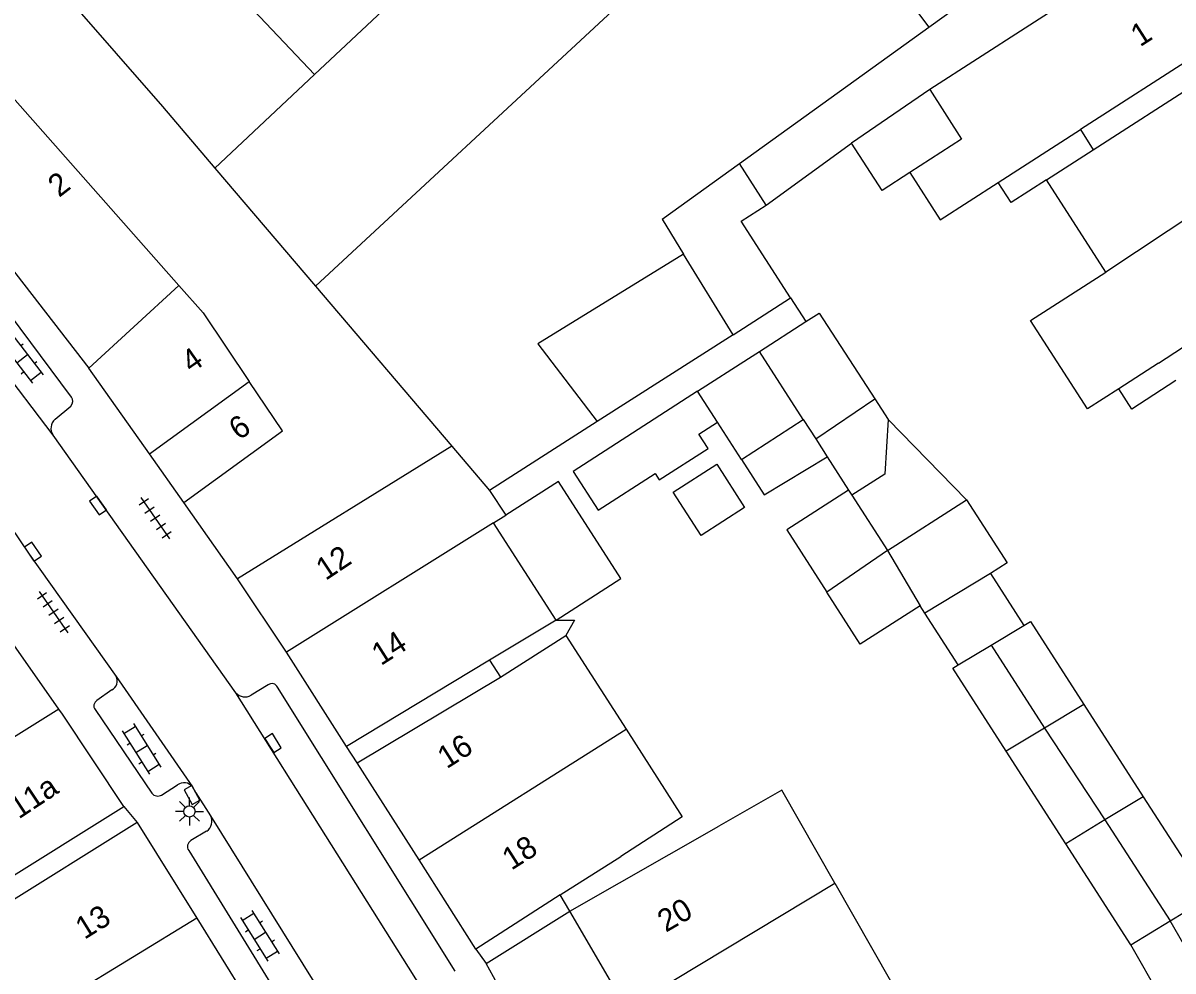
# Model space of a CAD drawing. Extents: x 132998 to 136004, y 396998 to 398512.
# Drawn here: x 134816.7 to 134868.1, y 397108.6 to 397151.1 of the extents above; entities that cross this region are included whole.
import ezdxf

# ---------------------------------------------------------------- set-up
doc = ezdxf.new("R2010")
doc.units = 0
for name, color, linetype in [('gg-afsc-erfafscheiding', 7, 'Continuous'), ('gg-afsc-hekwerk', 7, 'Continuous'), ('gg-anno-huisnummerreeks BGT', 7, 'Continuous'), ('gg-bbg-bijgebouw', 7, 'Continuous'), ('gg-bbg-gedigitaliseerde bebouwing', 7, 'Continuous'), ('gg-bbg-gedigitaliseerde bebouwing onder overbouw', 7, 'Continuous'), ('gg-bbg-gedigitaliseerde bijgebouw', 7, 'Continuous'), ('gg-bbg-gedigitaliseerde overbouw', 7, 'Continuous'), ('gg-bbg-hoofdgebouw', 7, 'Continuous'), ('gg-bbg-luifel en loopbrug', 7, 'Continuous'), ('gg-bbg-pand overbouw', 7, 'Continuous'), ('gg-bbg-tussenscheiding', 7, 'Continuous'), ('gg-knt-verharding', 7, 'Continuous'), ('gg-knt-verharding nz', 7, 'Continuous'), ('gt-grn-weggrens', 7, 'Continuous'), ('gt-symb-klinker verharding', 7, 'Continuous'), ('gt-symb-kolk', 7, 'Continuous'), ('gt-symb-lichtmast', 7, 'Continuous'), ('gt-symb-tegel verharding', 7, 'Continuous')]:
    doc.layers.add(name, color=color, linetype=linetype)

# ---------------------------------------------------------------- blocks, each defined once
blk = doc.blocks.new('gt0-KL1')
at = {"layer": 'gt-symb-klinker verharding'}
for p, q in [((-1.15, 0.3), (1.15, 0.3)), ((-1, -0.3), (-1, 0.3)), ((-0.5, 0.3), (-0.5, 0.45)), ((0, -0.3), (0, 0.3)), ((0.5, 0.3), (0.5, 0.45)), ((1, -0.3), (1, 0.3)), ((-1.15, -0.3), (1.15, -0.3)), ((-0.5, -0.45), (-0.5, -0.3)), ((0.5, -0.45), (0.5, -0.3))]:
    blk.add_line(p, q, dxfattribs=at)
blk = doc.blocks.new('gt0-TEG1')
at = {"layer": 'gt-symb-tegel verharding'}
for p, q in [((-1.125, 0), (1.125, 0)), ((-0.9, -0.25), (-0.9, 0.25)), ((-0.45, -0.25), (-0.45, 0.25)), ((0, -0.25), (0, 0.25)), ((0.45, -0.25), (0.45, 0.25)), ((0.9, -0.25), (0.9, 0.25))]:
    blk.add_line(p, q, dxfattribs=at)
blk = doc.blocks.new('gt0-KOLK')
at = {"layer": 'gt-symb-kolk'}
blk.add_lwpolyline([(0, 0), (0.375, 0), (0.375, 0.4), (-0.375, 0.4), (-0.375, 0), (0, 0)], dxfattribs=at)
blk = doc.blocks.new('gt0-LMAST')
at = {"layer": 'gt-symb-lichtmast'}
for p, q in [((-0.005, 0.246), (-0.005, 0.621)), ((-0.182, 0.173), (-0.447, 0.438)), ((0.172, 0.173), (0.437, 0.438)), ((-0.255, -0.004), (-0.63, -0.004)), ((-0.182, -0.181), (-0.447, -0.446)), ((-0.005, -0.254), (-0.005, -0.629)), ((0.437, -0.446), (0.172, -0.181)), ((0.245, -0.004), (0.62, -0.004))]:
    blk.add_line(p, q, dxfattribs=at)
blk.add_circle((-0.005, -0.004), 0.25, dxfattribs=at)

msp = doc.modelspace()

# ---------------------------------------------------------------- linework, layer by layer
at = {"layer": 'gg-afsc-erfafscheiding'}
for p, q in [((134849.933, 397142.912), (134853.747, 397145.688)), ((134851.014, 397138.758), (134851.698, 397137.697)), ((134821.18, 397115.99), (134821.77, 397115.28))]:
    msp.add_line(p, q, dxfattribs=at)
for points in [[(134862.469, 397144.045), (134860.885, 397143.026), (134860.307, 397143.924)], [(134868.268, 397135.057), (134866.298, 397133.781), (134865.709, 397134.691)], [(134840.524, 397124.331), (134841.351, 397124.331), (134840.961, 397123.649)]]:
    msp.add_lwpolyline(points, dxfattribs=at)
at = {"layer": 'gg-afsc-hekwerk'}
msp.add_line((134841.14, 397111.31), (134840.712, 397112.042), dxfattribs=at)
at = {"layer": 'gg-bbg-bijgebouw'}
for p, q in [((134822.326, 397131.772), (134819.61, 397135.62)), ((134823.865, 397129.593), (134822.326, 397131.772)), ((134818.277, 397120.348), (134815.208, 397124.72))]:
    msp.add_line(p, q, dxfattribs=at)
at = {"layer": 'gg-bbg-gedigitaliseerde bebouwing'}
for p, q in [((134868.45, 397155.31), (134857.25, 397148.083)), ((134848.733, 397144.777), (134857.211, 397150.883)), ((134860.307, 397143.924), (134863.989, 397146.293)), ((134862.469, 397144.045), (134864.567, 397145.395)), ((134845.266, 397142.28), (134848.733, 397144.777)), ((134865.126, 397139.916), (134862.469, 397144.045)), ((134845.266, 397142.28), (134846.226, 397140.724)), ((134848.453, 397137.11), (134846.226, 397140.724)), ((134848.453, 397137.11), (134842.367, 397133.221)), ((134867.481, 397135.831), (134869.752, 397137.32)), ((134867.481, 397135.831), (134865.709, 397134.691)), ((134842.367, 397133.221), (134837.543, 397130.138)), ((134837.543, 397130.138), (134838.276, 397129.035)), ((134837.727, 397128.692), (134838.276, 397129.035)), ((134840.524, 397124.331), (134837.727, 397128.692)), ((134840.524, 397124.331), (134837.551, 397122.54)), ((134838.034, 397121.782), (134840.961, 397123.649)), ((134840.961, 397123.649), (134843.656, 397119.447)), ((134810.842, 397109.521), (134821.18, 397115.99)), ((134821.77, 397115.28), (134815.033, 397111.054)), ((134841.14, 397111.31), (134847.803, 397115.108)), ((134840.712, 397112.042), (134843.417, 397113.754)), ((134853.004, 397112.554), (134855.49, 397108.191))]:
    msp.add_line(p, q, dxfattribs=at)
for points in [[(134856.36, 397144.367), (134857.717, 397142.258), (134860.307, 397143.924)], [(134865.709, 397134.691), (134864.308, 397133.789), (134861.76, 397137.75), (134865.126, 397139.916)], [(134843.656, 397119.447), (134846.174, 397115.522), (134843.417, 397113.754)], [(134853.004, 397112.554), (134850.63, 397116.719), (134847.803, 397115.108)]]:
    msp.add_lwpolyline(points, dxfattribs=at)
at = {"layer": 'gg-bbg-gedigitaliseerde bebouwing onder overbouw'}
for p, q in [((134871.243, 397150.96), (134863.989, 397146.293)), ((134864.567, 397145.395), (134871.82, 397150.061)), ((134837.551, 397122.54), (134831.148, 397118.684)), ((134831.621, 397117.942), (134838.034, 397121.782))]:
    msp.add_line(p, q, dxfattribs=at)
at = {"layer": 'gg-bbg-gedigitaliseerde bijgebouw'}
for p, q in [((134857.211, 397150.883), (134861.763, 397154.161)), ((134857.25, 397148.083), (134853.747, 397145.688)), ((134851.698, 397137.697), (134852.298, 397138.083)), ((134852.298, 397138.083), (134854.796, 397134.235)), ((134849.625, 397136.363), (134851.698, 397137.697)), ((134849.136, 397136.049), (134849.625, 397136.363)), ((134846.855, 397134.581), (134849.136, 397136.049)), ((134847.747, 397133.195), (134846.855, 397134.581)), ((134854.796, 397134.235), (134855.382, 397133.313)), ((134848.819, 397131.528), (134851.589, 397133.31)), ((134851.589, 397133.31), (134852.144, 397132.447)), ((134848.819, 397131.528), (134847.747, 397133.195)), ((134852.144, 397132.447), (134852.662, 397131.643)), ((134852.662, 397131.643), (134853.617, 397130.159)), ((134853.617, 397130.159), (134850.847, 397128.376)), ((134853.768, 397129.924), (134855.363, 397127.445)), ((134855.363, 397127.445), (134858.9, 397129.72)), ((134850.847, 397128.376), (134852.642, 397125.586)), ((134859.97, 397126.415), (134861.46, 397124.099)), ((134857.032, 397124.65), (134856.819, 397124.981)), ((134858.522, 397122.334), (134857.032, 397124.65)), ((134864.147, 397120.559), (134866.805, 397116.427)), ((134863.334, 397114.325), (134860.669, 397118.467)), ((134866.805, 397116.427), (134869.715, 397111.905)), ((134866.25, 397109.794), (134863.334, 397114.325)), ((134868.708, 397105.517), (134866.25, 397109.794))]:
    msp.add_line(p, q, dxfattribs=at)
for points in [[(134856.36, 397144.367), (134855.117, 397143.565), (134853.747, 397145.688)], [(134855.382, 397133.313), (134855.241, 397130.872), (134853.768, 397129.924)], [(134847.02, 397128.129), (134845.771, 397130.07), (134847.712, 397131.32), (134848.962, 397129.378), (134847.02, 397128.129)], [(134858.9, 397129.72), (134860.717, 397126.895), (134859.97, 397126.415)], [(134856.819, 397124.981), (134854.14, 397123.258), (134852.642, 397125.586)], [(134861.46, 397124.099), (134861.754, 397124.278), (134864.147, 397120.559)], [(134860.669, 397118.467), (134858.276, 397122.186), (134858.522, 397122.334)]]:
    msp.add_lwpolyline(points, dxfattribs=at)
at = {"layer": 'gg-bbg-gedigitaliseerde overbouw'}
for p, q in [((134863.989, 397146.293), (134864.567, 397145.395)), ((134837.551, 397122.54), (134838.034, 397121.782))]:
    msp.add_line(p, q, dxfattribs=at)
at = {"layer": 'gg-bbg-hoofdgebouw'}
for p, q in [((134826.267, 397126.189), (134823.865, 397129.593)), ((134828.46, 397122.9), (134826.267, 397126.189)), ((134831.148, 397118.684), (134828.46, 397122.9)), ((134834.39, 397113.599), (134831.621, 397117.942)), ((134821.77, 397115.28), (134824.439, 397110.986)), ((134836.94, 397109.6), (134834.39, 397113.599)), ((134840.712, 397112.042), (134836.94, 397109.6)), ((134843.679, 397106.95), (134841.14, 397111.31)), ((134824.439, 397110.986), (134827.021, 397106.833))]:
    msp.add_line(p, q, dxfattribs=at)
for points in [[(134810.83, 397148.95), (134810.5, 397147.27), (134810.62, 397147.22), (134819.61, 397135.62)], [(134821.18, 397115.99), (134818.43, 397120.13), (134818.277, 397120.348)]]:
    msp.add_lwpolyline(points, dxfattribs=at)
at = {"layer": 'gg-bbg-luifel en loopbrug'}
for p, q in [((134849.933, 397142.912), (134848.733, 397144.777)), ((134848.453, 397137.11), (134851.014, 397138.758)), ((134855.382, 397133.313), (134858.9, 397129.72))]:
    msp.add_line(p, q, dxfattribs=at)
for points in [[(134851.014, 397138.758), (134848.807, 397142.188), (134849.933, 397142.912)], [(134846.855, 397134.581), (134841.291, 397130.984), (134842.407, 397129.257), (134844.953, 397130.903), (134845.143, 397130.609), (134847.331, 397132.023), (134846.92, 397132.661), (134847.747, 397133.195)], [(134848.819, 397131.528), (134849.839, 397129.943), (134852.662, 397131.643)], [(134840.524, 397124.331), (134843.424, 397126.191), (134840.631, 397130.546), (134838.276, 397129.035)]]:
    msp.add_lwpolyline(points, dxfattribs=at)
at = {"layer": 'gg-bbg-pand overbouw'}
msp.add_line((134831.621, 397117.942), (134831.148, 397118.684), dxfattribs=at)
at = {"layer": 'gg-bbg-tussenscheiding'}
for p, q in [((134820.872, 397158.105), (134829.717, 397148.764)), ((134853.868, 397155.297), (134857.211, 397150.883)), ((134813.249, 397151.072), (134823.641, 397139.312)), ((134825.255, 397144.568), (134829.717, 397148.764)), ((134874.397, 397146.048), (134865.126, 397139.916)), ((134825.255, 397144.568), (134829.755, 397139.283)), ((134823.641, 397139.312), (134819.61, 397135.62)), ((134829.755, 397139.283), (134835.859, 397132.115)), ((134851.589, 397133.31), (134849.625, 397136.363)), ((134822.326, 397131.772), (134826.79, 397135.018)), ((134852.144, 397132.447), (134854.796, 397134.235)), ((134835.859, 397132.115), (134826.267, 397126.189)), ((134835.859, 397132.115), (134837.543, 397130.138)), ((134853.617, 397130.159), (134853.768, 397129.924)), ((134837.727, 397128.692), (134828.46, 397122.9)), ((134855.363, 397127.445), (134852.642, 397125.586)), ((134855.363, 397127.445), (134856.819, 397124.981)), ((134859.97, 397126.415), (134857.032, 397124.65)), ((134859.991, 397123.217), (134861.46, 397124.099)), ((134858.522, 397122.334), (134859.991, 397123.217)), ((134859.991, 397123.217), (134862.384, 397119.498)), ((134864.147, 397120.559), (134862.384, 397119.498)), ((134818.277, 397120.348), (134813.525, 397117.402)), ((134834.39, 397113.599), (134843.656, 397119.447)), ((134862.384, 397119.498), (134860.669, 397118.467)), ((134862.384, 397119.498), (134865.09, 397115.395)), ((134866.805, 397116.427), (134865.09, 397115.395)), ((134865.09, 397115.395), (134863.334, 397114.325)), ((134865.09, 397115.395), (134868.002, 397110.872)), ((134843.679, 397106.95), (134853.004, 397112.554)), ((134868.002, 397110.872), (134869.715, 397111.905)), ((134824.439, 397110.986), (134813.064, 397104.044)), ((134866.25, 397109.794), (134868.002, 397110.872)), ((134870.481, 397106.559), (134868.002, 397110.872))]:
    msp.add_line(p, q, dxfattribs=at)
for points in [[(134829.58, 397166.141), (134838.28, 397156.807), (134838.419, 397156.937), (134843.044, 397151.614), (134829.755, 397139.283)], [(134829.717, 397148.764), (134833.928, 397152.724), (134825.153, 397162.055)], [(134816.797, 397154.345), (134822.905, 397147.328), (134825.255, 397144.568)], [(134857.25, 397148.083), (134858.676, 397145.861), (134856.36, 397144.367)], [(134846.226, 397140.724), (134839.704, 397136.7), (134842.367, 397133.221)], [(134823.641, 397139.312), (134824.725, 397138.086), (134826.79, 397135.018)], [(134823.865, 397129.593), (134828.28, 397132.804), (134826.79, 397135.018)]]:
    msp.add_lwpolyline(points, dxfattribs=at)
at = {"layer": 'gg-knt-verharding'}
for p, q in [((134818.834, 397134.322), (134815.611, 397138.627)), ((134818.099, 397133.33), (134818.806, 397133.918)), ((134826.194, 397121.086), (134818.019, 397132.618)), ((134827.638, 397121.434), (134826.879, 397120.974)), ((134820.644, 397121.208), (134819.977, 397120.731)), ((134836.01, 397108.626), (134828.059, 397121.329)), ((134819.889, 397120.327), (134822.431, 397116.583)), ((134822.87, 397116.503), (134823.58, 397116.965)), ((134824.886, 397114.88), (134824.178, 397114.464)), ((134824.081, 397114.018), (134829.87, 397104.651)), ((134837.393, 397108.958), (134841.14, 397111.31)), ((134847.347, 397091.196), (134837.393, 397108.958))]:
    msp.add_line(p, q, dxfattribs=at)
for points in [[(134816.108, 397128.524), (134816.946, 397127.284), (134820.837, 397121.814)], [(134824.247, 397116.87), (134824.404, 397116.602), (134825.064, 397115.579)]]:
    msp.add_lwpolyline(points, dxfattribs=at)
for centre, radius, start, end in [((134818.573, 397134.137), 0.32, 316.7637, 35.307), ((134818.445, 397132.931), 0.528, 130.8896, 216.2887), ((134820.441, 397121.607), 0.447, 297.0408, 27.6277), ((134827.809, 397121.224), 0.271, 22.7377, 129.2539), ((134826.602, 397121.428), 0.532, 219.9897, 301.4385), ((134820.112, 397120.49), 0.276, 119.2891, 216.1343), ((134823.863, 397116.56), 0.494, 38.8645, 124.9234), ((134822.698, 397116.804), 0.347, 219.6285, 299.7158), ((134824.587, 397115.328), 0.539, 303.7334, 27.6932), ((134824.336, 397114.196), 0.311, 120.5165, 214.9433)]:
    msp.add_arc(centre, radius, start, end, dxfattribs=at)
at = {"layer": 'gg-knt-verharding nz'}
for p, q in [((134818.019, 397132.618), (134813.768, 397138.195)), ((134820.837, 397121.814), (134824.247, 397116.87)), ((134834.998, 397107.089), (134826.194, 397121.086)), ((134825.064, 397115.579), (134831.673, 397104.943))]:
    msp.add_line(p, q, dxfattribs=at)
at = {"layer": 'gt-grn-weggrens'}
msp.add_line((134836.94, 397109.6), (134837.393, 397108.958), dxfattribs=at)

# ---------------------------------------------------------------- block references
at = {"layer": 'gt-symb-klinker verharding'}
for p, rotation in [((134816.628, 397136.037), -52.190347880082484), ((134821.97, 397118.566), -57.86710414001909), ((134827.268, 397110.203), -57.86710414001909)]:
    msp.add_blockref('gt0-KL1', p, dxfattribs=dict(at, rotation=rotation))
at = {"layer": 'gt-symb-kolk'}
for p, rotation in [((134820.184, 397129.58), 125.2815806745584), ((134816.946, 397127.284), -55.936172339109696), ((134827.689, 397118.724), -57.86117409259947), ((134824.404, 397116.602), 119.05225279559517)]:
    msp.add_blockref('gt0-KOLK', p, dxfattribs=dict(at, rotation=rotation))
at = {"layer": 'gt-symb-lichtmast'}
msp.add_blockref('gt0-LMAST', (134824.121, 397115.773), dxfattribs=at)
at = {"layer": 'gt-symb-tegel verharding', "rotation": -55.30847117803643}
for p in [(134822.583, 397128.9), (134818.029, 397124.696)]:
    msp.add_blockref('gt0-TEG1', p, dxfattribs=at)

# ---------------------------------------------------------------- texts
at = {"layer": 'gg-anno-huisnummerreeks BGT'}
for s, rotation, p in [('1', 32.7, (134866.66, 397149.975)), ('2', 37.8, (134818.281, 397143.232)), ('4', 35.2, (134824.207, 397135.37)), ('6', 35.2, (134826.334, 397132.358)), ('12', 33.7, (134830.21, 397126.086)), ('14', 32.5, (134832.683, 397122.273)), ('16', 32.5, (134835.629, 397117.654)), ('11-11a', 33.6, (134814.866, 397114.334)), ('18', 32.5, (134838.524, 397113.112)), ('20', 30.2, (134845.438, 397110.335)), ('13', 31.9, (134819.417, 397110.015))]:
    msp.add_text(s, height=1, rotation=rotation, dxfattribs=at).set_placement(p)

doc.saveas('drawing.dxf')
